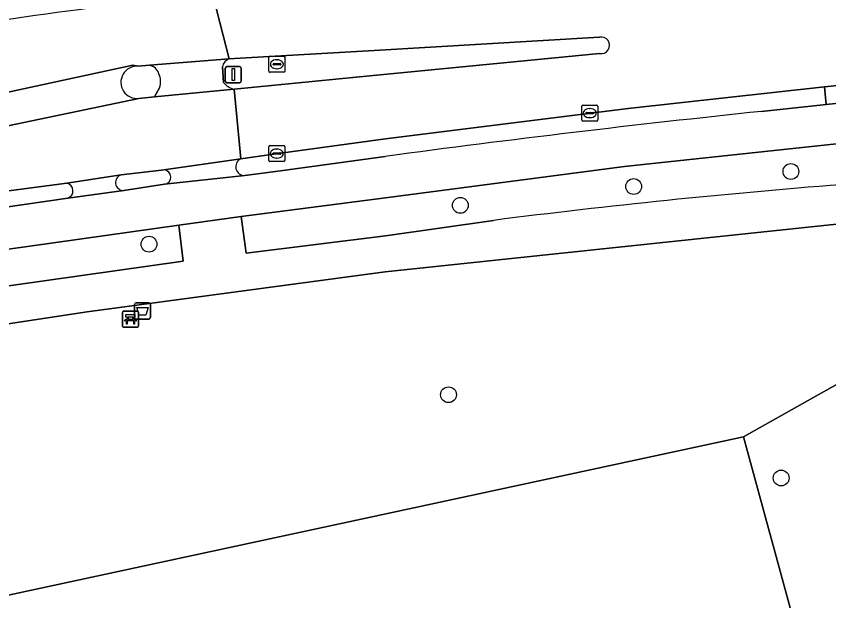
# Model space of a CAD drawing. Extents: x 159053 to 160042, y 380449 to 381423.
# Drawn here: x 159727.1 to 159777.4, y 380805.2 to 380841.4 of the extents above; entities that cross this region are included whole.
import ezdxf

# ---------------------------------------------------------------- set-up
doc = ezdxf.new("R2010")
doc.units = 0
for name, color, linetype in [('IMGEO_Afvalbak', 7, 'Continuous'), ('IMGEO_Bank', 7, 'Continuous'), ('IMGEO_Berm_groen', 7, 'Continuous'), ('IMGEO_Boom', 7, 'Continuous'), ('IMGEO_Fietspad_gesloten', 7, 'Continuous'), ('IMGEO_Groenvoorziening', 7, 'Continuous'), ('IMGEO_Kolk', 7, 'Continuous'), ('IMGEO_Lichtmast', 7, 'Continuous'), ('IMGEO_Loofbos', 7, 'Continuous'), ('IMGEO_Rijbaan_lokaal_gesloten', 7, 'Continuous'), ('IMGEO_Rijbaan_lokaal_open', 7, 'Continuous'), ('IMGEO_Rioolput', 7, 'Continuous'), ('IMGEO_Verkeerseiland_gesloten', 7, 'Continuous'), ('IMGEO_Verkeerseiland_open', 7, 'Continuous'), ('IMGEO_Voetpad_gesloten', 7, 'Continuous'), ('IMGEO_Voetpad_open', 7, 'Continuous')]:
    doc.layers.add(name, color=color, linetype=linetype)

msp = doc.modelspace()

# ---------------------------------------------------------------- linework, layer by layer
at = {"layer": 'IMGEO_Afvalbak'}
for p, q in [((159734.458, 380822.773), (159734.458, 380823.573)), ((159734.458, 380823.573), (159734.458, 380822.773)), ((159734.558, 380823.673), (159735.348, 380823.673)), ((159735.348, 380823.673), (159734.558, 380823.673)), ((159735.448, 380823.573), (159735.448, 380822.773)), ((159735.448, 380822.773), (159735.448, 380823.573)), ((159735.348, 380822.673), (159734.558, 380822.673)), ((159734.558, 380822.673), (159735.348, 380822.673))]:
    msp.add_line(p, q, dxfattribs=at)
msp.add_lwpolyline([(159734.601, 380823.387), (159735.305, 380823.387), (159735.156, 380822.917), (159734.75, 380822.917), (159734.601, 380823.387)], dxfattribs=at)
for centre, start, end in [((159734.558, 380823.573), 90, 180), ((159734.558, 380823.573), 90, 180), ((159735.348, 380823.573), 0, 90), ((159735.348, 380823.573), 360, 90), ((159734.558, 380822.773), 180, 270), ((159734.558, 380822.773), 180, 270), ((159735.348, 380822.773), 270, 0), ((159735.348, 380822.773), 270, 0)]:
    msp.add_arc(centre, 0.1, start, end, dxfattribs=at)
at = {"layer": 'IMGEO_Bank'}
for p, q in [((159733.714, 380822.239), (159733.714, 380823.08)), ((159733.714, 380823.08), (159733.714, 380822.239)), ((159733.789, 380823.164), (159734.63, 380823.164)), ((159734.63, 380823.164), (159733.789, 380823.164)), ((159734.023, 380822.67), (159734.023, 380822.776)), ((159734.067, 380822.776), (159734.067, 380822.67)), ((159734.355, 380822.782), (159734.073, 380822.782)), ((159734.361, 380822.67), (159734.361, 380822.776)), ((159734.405, 380822.776), (159734.405, 380822.67)), ((159734.714, 380823.089), (159734.714, 380822.248)), ((159734.714, 380822.248), (159734.714, 380823.089)), ((159734.411, 380822.562), (159734.018, 380822.562)), ((159734.073, 380822.664), (159734.355, 380822.664)), ((159734.639, 380822.164), (159733.798, 380822.164)), ((159733.798, 380822.164), (159734.639, 380822.164))]:
    msp.add_line(p, q, dxfattribs=at)
for points in [[(159734.017, 380822.782), (159733.931, 380822.782), (159733.931, 380822.943), (159734.494, 380822.943), (159734.494, 380822.782), (159734.411, 380822.782)], [(159733.961, 380822.562), (159733.819, 380822.562), (159733.931, 380822.664), (159734.017, 380822.664)], [(159734.011, 380822.555), (159734.011, 380822.348), (159733.968, 380822.348), (159733.968, 380822.555)], [(159734.411, 380822.664), (159734.494, 380822.664), (159734.606, 380822.562), (159734.467, 380822.562)], [(159734.461, 380822.555), (159734.461, 380822.348), (159734.417, 380822.348), (159734.417, 380822.555)]]:
    msp.add_lwpolyline(points, dxfattribs=at)
for centre, radius, start, end in [((159733.792, 380823.086), 0.0779, 92.4484, 184.2845), ((159733.792, 380823.086), 0.0779, 92.4484, 184.2845), ((159734.016, 380822.775), 0.00671, 2.8957, 87.1043), ((159734.073, 380822.775), 0.00671, 92.8957, 177.1043), ((159734.355, 380822.775), 0.00671, 2.8957, 87.1043), ((159734.412, 380822.775), 0.00671, 92.8957, 177.1043), ((159734.636, 380823.086), 0.0779, 2.4484, 94.2845), ((159734.636, 380823.086), 0.0779, 2.4484, 94.2845), ((159733.792, 380822.242), 0.0779, 182.4484, 274.2845), ((159733.792, 380822.242), 0.0779, 182.4484, 274.2845), ((159733.961, 380822.555), 0.00671, 2.8957, 87.1043), ((159734.018, 380822.555), 0.00671, 92.8957, 177.1043), ((159734.016, 380822.671), 0.00671, 272.8957, 357.1043), ((159734.073, 380822.671), 0.00671, 182.8957, 267.1043), ((159734.355, 380822.671), 0.00671, 272.8957, 357.1043), ((159734.412, 380822.671), 0.00671, 182.8957, 267.1043), ((159734.41, 380822.555), 0.00671, 2.8957, 87.1043), ((159734.467, 380822.555), 0.00671, 92.8957, 177.1043), ((159734.636, 380822.242), 0.0779, 272.4484, 4.2845), ((159734.636, 380822.242), 0.0779, 272.4484, 4.2845)]:
    msp.add_arc(centre, radius, start, end, dxfattribs=at)
at = {"layer": 'IMGEO_Berm_groen'}
msp.add_lwpolyline([(159910.68, 380840.553), (159895.529, 380840.777), (159881.767, 380840.815), (159866.711, 380840.268), (159847.733, 380839.268), (159829.391, 380838.092), (159816.52, 380837.079), (159805.933, 380836.234), (159794.256, 380835.108), (159782.362, 380834.033), (159780.139, 380833.78), (159777.916, 380833.53), (159764.795, 380832.11), (159750.001, 380830.175), (159741.062, 380829.019), (159741.371, 380826.748), (159750.01, 380827.826), (159756.69, 380828.781)], dxfattribs=at)
msp.add_lwpolyline([(159737.486, 380826.258), (159737.21, 380828.482), (159720.341, 380826.104), (159720.683, 380823.891)], close=True, dxfattribs=at)
msp.add_arc((159812.794, 380388.632), 443.71, 94.4726, 97.26403, dxfattribs=at)
at = {"layer": 'IMGEO_Boom'}
for centre in [(159775.097, 380831.809), (159765.366, 380830.875), (159754.632, 380829.708), (159735.362, 380827.309), (159753.904, 380817.983), (159774.495, 380812.826)]:
    msp.add_circle(centre, 0.489, dxfattribs=at)
at = {"layer": 'IMGEO_Fietspad_gesloten'}
for points in [[(159702.631, 380823.567), (159703.206, 380823.652), (159707.367, 380824.265), (159716.488, 380825.609), (159717.924, 380825.816), (159720.341, 380826.104), (159737.21, 380828.482), (159741.062, 380829.019), (159750.001, 380830.175), (159764.795, 380832.11), (159777.916, 380833.53), (159780.139, 380833.78), (159782.362, 380834.033), (159794.256, 380835.108), (159805.933, 380836.234), (159816.52, 380837.079), (159829.391, 380838.092)], [(159797.322, 380837.932), (159782.939, 380836.546), (159777.271, 380835.957), (159773.282, 380835.527)], [(159749.988, 380832.742), (159743.506, 380831.842), (159741.293, 380831.566), (159736.329, 380831.018), (159733.796, 380830.631), (159730.33, 380830.155), (159726.346, 380829.577), (159722.848, 380829.128), (159720.597, 380828.805), (159720.368, 380828.774), (159715.557, 380828.123), (159715.253, 380828.064), (159714.949, 380828.008), (159709.162, 380827.045), (159703.108, 380826.132), (159684.87, 380823.319), (159662.09, 380819.215)], [(159733.642, 380831.596), (159730.271, 380831.079)], [(159730.33, 380830.155), (159733.796, 380830.631)]]:
    msp.add_lwpolyline(points, dxfattribs=at)
for centre, radius, start, end in [((159855.422, 380049.693), 790.115, 95.967208, 97.668483), ((159733.783, 380831.124), 0.493, 106.5862, 271.5481), ((159730.179, 380830.609), 0.479, 288.3404, 78.9667)]:
    msp.add_arc(centre, radius, start, end, dxfattribs=at)
at = {"layer": 'IMGEO_Groenvoorziening'}
for points in [[(159772.163, 380815.373), (159781.59, 380820.677), (159785.965, 380824.217), (159785.347, 380829.324), (159749.99, 380825.599), (159731.535, 380823.109), (159717.253, 380820.944), (159708.326, 380819.591), (159707.744, 380818.701), (159709.452, 380810.991), (159715.766, 380814.282), (159725.392, 380805.3)], [(159788.365, 380758.916), (159782.064, 380779.065), (159772.163, 380815.373), (159725.392, 380805.3), (159720.412, 380800.731), (159721.91, 380789.833), (159737.499, 380750), (159741.139, 380736.002), (159743.043, 380727.861), (159744.475, 380722.852), (159745.799, 380719.392), (159793.255, 380734.097), (159791.569, 380746.586), (159791.072, 380750.262)]]:
    msp.add_lwpolyline(points, close=True, dxfattribs=at)
at = {"layer": 'IMGEO_Kolk'}
for p, q in [((159762.147, 380834.997), (159762.147, 380835.849)), ((159762.222, 380835.923), (159763.074, 380835.923)), ((159763.148, 380835.849), (159763.148, 380834.997)), ((159762.406, 380835.417), (159762.406, 380835.429)), ((159762.844, 380835.38), (159762.446, 380835.38)), ((159762.449, 380835.466), (159762.847, 380835.466)), ((159762.635, 380835.703), (159762.66, 380835.703)), ((159762.89, 380835.429), (159762.89, 380835.417)), ((159763.074, 380834.923), (159762.222, 380834.923)), ((159762.658, 380835.143), (159762.633, 380835.143)), ((159742.771, 380832.49), (159742.771, 380833.342)), ((159742.846, 380833.416), (159743.698, 380833.416)), ((159743.772, 380833.342), (159743.772, 380832.49)), ((159743.03, 380832.91), (159743.03, 380832.922)), ((159743.468, 380832.873), (159743.07, 380832.873)), ((159743.073, 380832.959), (159743.471, 380832.959)), ((159743.259, 380833.196), (159743.284, 380833.196)), ((159743.514, 380832.922), (159743.514, 380832.91)), ((159743.698, 380832.416), (159742.846, 380832.416)), ((159743.282, 380832.636), (159743.257, 380832.636))]:
    msp.add_line(p, q, dxfattribs=at)
for points in [[(159762.147, 380834.997), (159762.147, 380835.849)], [(159762.222, 380835.923), (159763.074, 380835.923)], [(159763.148, 380835.849), (159763.148, 380834.997)], [(159763.074, 380834.923), (159762.222, 380834.923)], [(159742.771, 380832.49), (159742.771, 380833.342)], [(159742.846, 380833.416), (159743.698, 380833.416)], [(159743.772, 380833.342), (159743.772, 380832.49)], [(159743.698, 380832.416), (159742.846, 380832.416)]]:
    msp.add_lwpolyline(points, dxfattribs=at)
for centre, radius, start, end in [((159762.224, 380835.847), 0.0765, 91.552, 178.448), ((159762.224, 380835.847), 0.0765, 91.552, 178.448), ((159763.072, 380835.847), 0.0765, 1.552, 88.448), ((159763.072, 380835.847), 0.0765, 1.552, 88.448), ((159762.446, 380835.426), 0.0403, 85.8775, 175.7526), ((159762.443, 380835.416), 0.0366, 178.938, 274.7102), ((159762.847, 380835.423), 0.043, 264.8664, 352.4533), ((159762.851, 380835.428), 0.0386, 1.7309, 96.639), ((159762.224, 380834.999), 0.0765, 181.552, 268.448), ((159762.224, 380834.999), 0.0765, 181.552, 268.448), ((159763.072, 380834.999), 0.0765, 271.552, 358.448), ((159763.072, 380834.999), 0.0765, 271.552, 358.448), ((159742.848, 380833.34), 0.0765, 91.552, 178.448), ((159742.848, 380833.34), 0.0765, 91.552, 178.448), ((159743.696, 380833.34), 0.0765, 1.552, 88.448), ((159743.696, 380833.34), 0.0765, 1.552, 88.448), ((159743.07, 380832.919), 0.0403, 85.8775, 175.7526), ((159743.067, 380832.909), 0.0366, 178.938, 274.7102), ((159743.471, 380832.916), 0.043, 264.8664, 352.4533), ((159743.475, 380832.921), 0.0386, 1.7309, 96.639), ((159742.848, 380832.492), 0.0765, 181.552, 268.448), ((159742.848, 380832.492), 0.0765, 181.552, 268.448), ((159743.696, 380832.492), 0.0765, 271.552, 358.448), ((159743.696, 380832.492), 0.0765, 271.552, 358.448)]:
    msp.add_arc(centre, radius, start, end, dxfattribs=at)
for centre, major_axis, ratio, start_param, end_param in [((159762.634, 380835.423), (-0.387, 0.002), 0.722429, 4.712389, 7.853982), ((159762.659, 380835.423), (-0.39, 0.002), 0.717154, 1.570796, 4.712389), ((159743.258, 380832.916), (-0.387, 0.002), 0.722429, 4.712389, 7.853982), ((159743.283, 380832.916), (-0.39, 0.002), 0.717154, 1.570796, 4.712389)]:
    msp.add_ellipse(centre, major_axis=major_axis, ratio=ratio, start_param=start_param, end_param=end_param, dxfattribs=at)
at = {"layer": 'IMGEO_Lichtmast'}
for p, q in [((159740.182, 380838.307), (159740.972, 380838.307)), ((159740.972, 380838.307), (159740.182, 380838.307)), ((159740.082, 380837.407), (159740.082, 380838.207)), ((159740.082, 380838.207), (159740.082, 380837.407)), ((159741.072, 380838.207), (159741.072, 380837.407)), ((159741.072, 380837.407), (159741.072, 380838.207)), ((159740.972, 380837.307), (159740.182, 380837.307)), ((159740.182, 380837.307), (159740.972, 380837.307))]:
    msp.add_line(p, q, dxfattribs=at)
msp.add_lwpolyline([(159740.502, 380838.182), (159740.652, 380838.182), (159740.652, 380837.432), (159740.502, 380837.432), (159740.502, 380838.182)], dxfattribs=at)
for centre, start, end in [((159740.182, 380838.207), 90, 180), ((159740.182, 380838.207), 90, 180), ((159740.972, 380838.207), 0, 90), ((159740.972, 380838.207), 360, 90), ((159740.182, 380837.407), 180, 270), ((159740.182, 380837.407), 180, 270), ((159740.972, 380837.407), 270, 0), ((159740.972, 380837.407), 270, 0)]:
    msp.add_arc(centre, 0.1, start, end, dxfattribs=at)
at = {"layer": 'IMGEO_Loofbos'}
msp.add_lwpolyline([(159785.081, 380793.996), (159781.59, 380820.677), (159772.163, 380815.373), (159782.064, 380779.065)], dxfattribs=at)
at = {"layer": 'IMGEO_Rijbaan_lokaal_gesloten'}
for points in [[(159969.187, 380847.502), (159969.848, 380852.073), (159959.699, 380852.178), (159958.412, 380852.187), (159942.485, 380852.167), (159900.033, 380852.075), (159882.524, 380851.86), (159861.995, 380851.083), (159841.53, 380849.793), (159782.107, 380845.096), (159761.503, 380843.735), (159753.192, 380843.215), (159739.362, 380842.572), (159740.333, 380838.781), (159740.661, 380838.807), (159749.305, 380839.305), (159763.243, 380840.118)], [(159719.755, 380835.227), (159734.368, 380838.383), (159734.682, 380838.327), (159735.393, 380838.384), (159740.333, 380838.781), (159739.362, 380842.572), (159737.132, 380842.554)], [(159763.258, 380839.115), (159748.192, 380837.64), (159740.625, 380836.905), (159741.041, 380832.587), (159743.212, 380832.908), (159749.994, 380833.835), (159765.03, 380835.703), (159777.173, 380837.048), (159782.829, 380837.626), (159785.084, 380837.847)], [(159734.682, 380838.327), (159734.368, 380838.383), (159719.755, 380835.227)], [(159704.304, 380827.428), (159710.23, 380828.268), (159715.443, 380829.011), (159720.269, 380829.694), (159722.805, 380830.04), (159726.205, 380830.541), (159730.271, 380831.079), (159733.642, 380831.596), (159736.142, 380831.88), (159736.29, 380831.901), (159741.041, 380832.587), (159740.625, 380836.905), (159735.703, 380836.427), (159734.737, 380836.333), (159720.085, 380833.281)], [(159720.085, 380833.281), (159734.737, 380836.333)]]:
    msp.add_lwpolyline(points, dxfattribs=at)
for centre, radius, start, end in [((159765.346, 380579.199), 264.862, 96.11489, 100.84901), ((159763.359, 380839.618), 0.513, 258.6579, 103.0557), ((159734.621, 380837.328), 1.001, 86.5229, 276.637)]:
    msp.add_arc(centre, radius, start, end, dxfattribs=at)
at = {"layer": 'IMGEO_Rijbaan_lokaal_open'}
msp.add_arc((159765.346, 380579.199), 264.862, 96.11489, 100.84901, dxfattribs=at)
at = {"layer": 'IMGEO_Rioolput'}
for p, q in [((159742.779, 380838.022), (159742.779, 380838.874)), ((159742.854, 380838.948), (159743.706, 380838.948)), ((159743.78, 380838.874), (159743.78, 380838.022)), ((159743.038, 380838.442), (159743.038, 380838.454)), ((159743.476, 380838.405), (159743.078, 380838.405)), ((159743.081, 380838.491), (159743.479, 380838.491)), ((159743.267, 380838.728), (159743.292, 380838.728)), ((159743.522, 380838.454), (159743.522, 380838.442)), ((159743.706, 380837.948), (159742.854, 380837.948)), ((159743.29, 380838.168), (159743.265, 380838.168))]:
    msp.add_line(p, q, dxfattribs=at)
for points in [[(159742.779, 380838.022), (159742.779, 380838.874)], [(159742.854, 380838.948), (159743.706, 380838.948)], [(159743.78, 380838.874), (159743.78, 380838.022)], [(159743.706, 380837.948), (159742.854, 380837.948)]]:
    msp.add_lwpolyline(points, dxfattribs=at)
for centre, radius, start, end in [((159742.856, 380838.872), 0.0765, 91.552, 178.448), ((159742.856, 380838.872), 0.0765, 91.552, 178.448), ((159743.704, 380838.872), 0.0765, 1.552, 88.448), ((159743.704, 380838.872), 0.0765, 1.552, 88.448), ((159743.078, 380838.451), 0.0403, 85.8775, 175.7526), ((159743.075, 380838.441), 0.0366, 178.938, 274.7102), ((159743.479, 380838.448), 0.043, 264.8664, 352.4533), ((159743.483, 380838.453), 0.0386, 1.7309, 96.639), ((159742.856, 380838.024), 0.0765, 181.552, 268.448), ((159742.856, 380838.024), 0.0765, 181.552, 268.448), ((159743.704, 380838.024), 0.0765, 271.552, 358.448), ((159743.704, 380838.024), 0.0765, 271.552, 358.448)]:
    msp.add_arc(centre, radius, start, end, dxfattribs=at)
for centre, major_axis, ratio, start_param, end_param in [((159743.266, 380838.448), (-0.387, 0.002), 0.722429, 4.712389, 7.853982), ((159743.291, 380838.448), (-0.39, 0.002), 0.717154, 1.570796, 4.712389)]:
    msp.add_ellipse(centre, major_axis=major_axis, ratio=ratio, start_param=start_param, end_param=end_param, dxfattribs=at)
at = {"layer": 'IMGEO_Verkeerseiland_gesloten'}
for points in [[(159763.243, 380840.118), (159749.305, 380839.305), (159740.661, 380838.807), (159740.333, 380838.781)], [(159740.625, 380836.905), (159748.192, 380837.64), (159763.258, 380839.115)], [(159735.393, 380838.384), (159734.682, 380838.327)], [(159739.92, 380838.279), (159739.978, 380837.321)], [(159734.737, 380836.333), (159735.703, 380836.427), (159736.018, 380836.996)]]:
    msp.add_lwpolyline(points, dxfattribs=at)
for centre, radius, start, end in [((159763.359, 380839.618), 0.513, 258.6579, 103.0557), ((159734.621, 380837.328), 1.001, 86.5229, 276.637), ((159735.249, 380837.635), 0.763, 17.0708, 79.1174), ((159740.49, 380838.231), 0.572, 105.9404, 175.1707), ((159734.931, 380837.378), 1.152, 340.6264, 24.6811), ((159740.931, 380838.093), 1.227, 218.9865, 255.5341)]:
    msp.add_arc(centre, radius, start, end, dxfattribs=at)
at = {"layer": 'IMGEO_Verkeerseiland_open'}
for points in [[(159773.282, 380835.527), (159777.271, 380835.957), (159777.173, 380837.048), (159765.03, 380835.703), (159749.994, 380833.835), (159743.212, 380832.908), (159741.041, 380832.587)], [(159741.293, 380831.566), (159743.506, 380831.842), (159749.988, 380832.742)], [(159736.29, 380831.901), (159736.142, 380831.88), (159733.642, 380831.596)], [(159730.271, 380831.079), (159726.205, 380830.541)], [(159733.796, 380830.631), (159736.329, 380831.018)], [(159726.346, 380829.577), (159730.33, 380830.155)]]:
    msp.add_lwpolyline(points, dxfattribs=at)
for centre, radius, start, end in [((159855.422, 380049.693), 790.115, 95.967208, 97.668483), ((159741.262, 380832.1), 0.535, 114.4459, 273.283), ((159736.277, 380831.458), 0.443, 276.6943, 88.3637), ((159733.783, 380831.124), 0.493, 106.5862, 271.5481), ((159730.179, 380830.609), 0.479, 288.3404, 78.9667)]:
    msp.add_arc(centre, radius, start, end, dxfattribs=at)
at = {"layer": 'IMGEO_Voetpad_gesloten'}
for points in [[(159740.333, 380838.781), (159735.393, 380838.384)], [(159739.978, 380837.321), (159739.92, 380838.279)], [(159736.018, 380836.996), (159735.703, 380836.427), (159740.625, 380836.905)]]:
    msp.add_lwpolyline(points, dxfattribs=at)
for centre, radius, start, end in [((159735.249, 380837.635), 0.763, 17.0708, 79.1174), ((159740.49, 380838.231), 0.572, 105.9404, 175.1707), ((159734.931, 380837.378), 1.152, 340.6264, 24.6811), ((159740.931, 380838.093), 1.227, 218.9865, 255.5341)]:
    msp.add_arc(centre, radius, start, end, dxfattribs=at)
at = {"layer": 'IMGEO_Voetpad_open'}
for points in [[(159690.173, 380816.785), (159704.176, 380819.004), (159708.326, 380819.591), (159717.253, 380820.944), (159731.535, 380823.109), (159749.99, 380825.599), (159785.347, 380829.324), (159814.701, 380832.124), (159819.161, 380832.329), (159825.51, 380832.815), (159827.028, 380832.915), (159831.936, 380833.27), (159833.129, 380833.356), (159833.189, 380833.36), (159857.137, 380834.908), (159886.324, 380836.075), (159894.989, 380836.616), (159899.741, 380837.166), (159905.538, 380838.091)], [(159741.041, 380832.587), (159736.29, 380831.901)], [(159736.329, 380831.018), (159741.293, 380831.566)], [(159756.69, 380828.781), (159750.01, 380827.826), (159741.371, 380826.748), (159741.062, 380829.019), (159737.21, 380828.482), (159737.486, 380826.258), (159720.683, 380823.891), (159720.341, 380826.104), (159717.924, 380825.816), (159716.488, 380825.609), (159716.799, 380823.415), (159711.405, 380822.592), (159707.096, 380821.931), (159706.801, 380823.4), (159707.367, 380824.265), (159703.206, 380823.652), (159703.99, 380822.811), (159704.255, 380821.48), (159698.611, 380820.546), (159695.007, 380819.942), (159668.165, 380815.226)]]:
    msp.add_lwpolyline(points, dxfattribs=at)
msp.add_lwpolyline([(159777.271, 380835.957), (159782.939, 380836.546), (159782.829, 380837.626), (159777.173, 380837.048)], close=True, dxfattribs=at)
for centre, radius, start, end in [((159741.262, 380832.1), 0.535, 114.4459, 273.283), ((159736.277, 380831.458), 0.443, 276.6943, 88.3637), ((159812.794, 380388.632), 443.71, 94.4726, 97.26403)]:
    msp.add_arc(centre, radius, start, end, dxfattribs=at)

doc.saveas('drawing.dxf')
